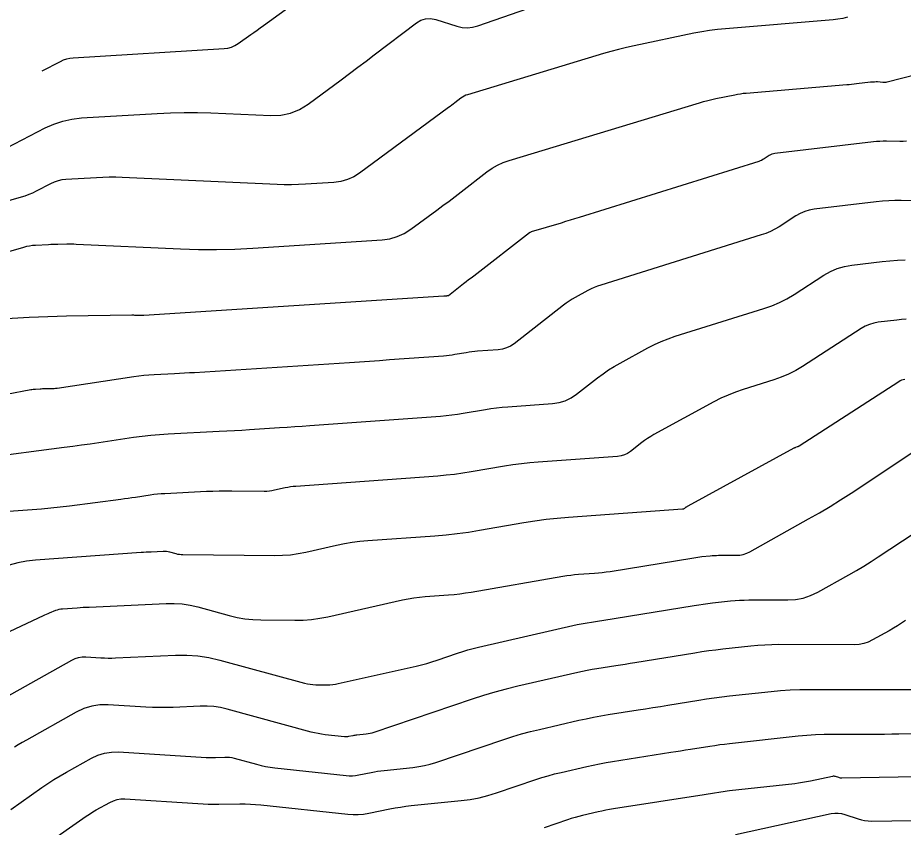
# Model space of a CAD drawing. Extents: x 1354696 to 1366163, y 660729 to 670380.
# Drawn here: x 1360451.9 to 1360558.3, y 664403.4 to 664500.6 of the extents above; entities that cross this region are included whole.
import ezdxf

# ---------------------------------------------------------------- set-up
doc = ezdxf.new("R2010")
doc.units = 0
doc.layers.add('R_Contours', color=7, linetype='Continuous')

msp = doc.modelspace()

# ---------------------------------------------------------------- linework, layer by layer
at = {"layer": 'R_Contours'}
for points in [[(1360454.85, 664494.27), (1360457.03, 664495.39), (1360457.4, 664495.56), (1360457.78, 664495.69), (1360458.17, 664495.77), (1360458.58, 664495.82), (1360476.7, 664496.93), (1360477.15, 664496.99), (1360477.58, 664497.11), (1360478, 664497.29), (1360478.39, 664497.53), (1360479.9, 664498.61), (1360480.28, 664498.88), (1360480.66, 664499.15), (1360481.04, 664499.43), (1360481.42, 664499.7), (1360495.19, 664509.66)], [(1360446.04, 664471.18), (1360452.63, 664473.08), (1360452.98, 664473.17), (1360453.32, 664473.24), (1360453.67, 664473.29), (1360454.03, 664473.32), (1360455.61, 664473.4), (1360455.89, 664473.42), (1360456.16, 664473.43), (1360456.44, 664473.44), (1360456.71, 664473.44), (1360457.81, 664473.46), (1360458.09, 664473.46), (1360458.36, 664473.46), (1360458.64, 664473.45), (1360458.91, 664473.44), (1360471.44, 664472.87), (1360473.62, 664472.8), (1360475.8, 664472.79), (1360477.98, 664472.84), (1360480.15, 664472.95), (1360495.7, 664473.95), (1360496.63, 664474.08), (1360497.51, 664474.33), (1360498.35, 664474.7), (1360499.14, 664475.21), (1360502.27, 664477.51), (1360503, 664478.06), (1360503.73, 664478.6), (1360504.45, 664479.15), (1360505.18, 664479.71), (1360508.29, 664482.12), (1360508.91, 664482.55), (1360509.57, 664482.93), (1360510.25, 664483.25), (1360510.97, 664483.5), (1360533.85, 664490.43), (1360534.33, 664490.57), (1360534.82, 664490.69), (1360535.3, 664490.81), (1360535.79, 664490.92), (1360538.07, 664491.39), (1360538.4, 664491.46), (1360538.74, 664491.51), (1360539.08, 664491.56), (1360539.42, 664491.59), (1360551.52, 664492.6), (1360551.82, 664492.63), (1360552.11, 664492.66), (1360552.41, 664492.69), (1360552.7, 664492.72), (1360554.39, 664492.92), (1360554.43, 664492.92), (1360554.47, 664492.93), (1360554.51, 664492.93), (1360554.55, 664492.93), (1360554.71, 664492.93), (1360554.75, 664492.93), (1360554.79, 664492.93), (1360554.83, 664492.93), (1360554.87, 664492.94), (1360555.06, 664492.97), (1360555.11, 664492.98), (1360555.15, 664492.98), (1360555.2, 664492.98), (1360555.24, 664492.98), (1360555.88, 664492.89), (1360556.01, 664492.88), (1360556.13, 664492.89), (1360556.25, 664492.9), (1360556.37, 664492.92), (1360608, 664506.15)], [(1360449.64, 664484.53), (1360455.18, 664487.39), (1360456.22, 664487.86), (1360457.3, 664488.22), (1360458.41, 664488.46), (1360459.55, 664488.59), (1360468.66, 664489.15), (1360470.27, 664489.22), (1360471.88, 664489.26), (1360473.5, 664489.25), (1360475.11, 664489.2), (1360482.32, 664488.87), (1360483.53, 664488.91), (1360484.68, 664489.16), (1360485.77, 664489.6), (1360486.79, 664490.24), (1360490.78, 664493.19), (1360491.78, 664493.93), (1360492.77, 664494.68), (1360493.76, 664495.42), (1360494.75, 664496.17), (1360499.82, 664500.01), (1360500.36, 664500.34), (1360500.92, 664500.51), (1360501.52, 664500.54), (1360502.14, 664500.42), (1360504.67, 664499.63), (1360505.3, 664499.48), (1360505.93, 664499.44), (1360506.56, 664499.51), (1360507.18, 664499.67), (1360518.17, 664503.53)], [(1360551.62, 664500.69), (1360551.05, 664500.56), (1360550.47, 664500.47), (1360549.89, 664500.4), (1360536.94, 664499.32), (1360535.99, 664499.22), (1360535.04, 664499.1), (1360534.1, 664498.95), (1360533.16, 664498.77), (1360525.97, 664497.27), (1360525.04, 664497.07), (1360524.11, 664496.84), (1360523.19, 664496.6), (1360522.28, 664496.33), (1360505.96, 664491.39), (1360505.74, 664491.32), (1360505.53, 664491.22), (1360505.34, 664491.11), (1360505.15, 664490.98), (1360504.42, 664490.41), (1360504.24, 664490.27), (1360504.05, 664490.13), (1360503.87, 664489.99), (1360503.68, 664489.85), (1360492.98, 664481.96), (1360492.28, 664481.51), (1360491.53, 664481.18), (1360490.74, 664480.95), (1360489.9, 664480.84), (1360486.49, 664480.62), (1360485.64, 664480.58), (1360484.79, 664480.56), (1360483.93, 664480.56), (1360483.08, 664480.59), (1360464.44, 664481.44), (1360463.67, 664481.46), (1360462.9, 664481.47), (1360462.12, 664481.45), (1360461.35, 664481.41), (1360457.69, 664481.19), (1360457.21, 664481.14), (1360456.74, 664481.03), (1360456.29, 664480.88), (1360455.85, 664480.68), (1360454.11, 664479.79), (1360453.67, 664479.57), (1360453.23, 664479.38), (1360452.77, 664479.21), (1360452.3, 664479.07), (1360447.6, 664477.72)], [(1360558.7, 664485.81), (1360558.3, 664485.78), (1360557.9, 664485.78), (1360556.31, 664485.8), (1360555.91, 664485.79), (1360555.52, 664485.78), (1360555.12, 664485.75), (1360554.73, 664485.71), (1360542.89, 664484.32), (1360542.71, 664484.29), (1360542.54, 664484.24), (1360542.38, 664484.17), (1360542.22, 664484.08), (1360541.61, 664483.68), (1360541.45, 664483.59), (1360541.29, 664483.5), (1360541.12, 664483.43), (1360540.95, 664483.37), (1360519.35, 664476.63), (1360518.82, 664476.47), (1360518.28, 664476.3), (1360517.74, 664476.14), (1360517.2, 664475.97), (1360513.61, 664474.89), (1360513.55, 664474.87), (1360513.5, 664474.84), (1360513.44, 664474.81), (1360513.39, 664474.78), (1360506.7, 664469.6), (1360506.39, 664469.36), (1360506.08, 664469.13), (1360505.78, 664468.89), (1360505.47, 664468.65), (1360503.66, 664467.23), (1360503.64, 664467.22), (1360503.63, 664467.22), (1360503.62, 664467.21), (1360503.6, 664467.21), (1360503.53, 664467.21), (1360503.52, 664467.21), (1360503.51, 664467.2), (1360503.5, 664467.2), (1360503.49, 664467.2), (1360503.45, 664467.2), (1360503.44, 664467.19), (1360503.43, 664467.19), (1360503.42, 664467.19), (1360503.41, 664467.19), (1360503.22, 664467.18), (1360503.19, 664467.17), (1360503.15, 664467.17), (1360503.12, 664467.17), (1360503.09, 664467.17), (1360467.05, 664464.85), (1360466.93, 664464.85), (1360466.81, 664464.84), (1360466.69, 664464.84), (1360466.57, 664464.85), (1360466.09, 664464.87), (1360465.97, 664464.87), (1360465.85, 664464.88), (1360465.73, 664464.88), (1360465.61, 664464.88), (1360457.76, 664464.76), (1360456.63, 664464.74), (1360455.51, 664464.71), (1360454.39, 664464.66), (1360453.27, 664464.61), (1360447.82, 664464.3)], [(1360561.1, 664478.63), (1360558.07, 664478.66), (1360557.32, 664478.66), (1360556.57, 664478.63), (1360555.81, 664478.58), (1360555.06, 664478.5), (1360547.61, 664477.63), (1360547.03, 664477.52), (1360546.47, 664477.36), (1360545.93, 664477.13), (1360545.42, 664476.84), (1360543.4, 664475.53), (1360542.89, 664475.23), (1360542.36, 664474.96), (1360541.82, 664474.72), (1360541.25, 664474.53), (1360521.99, 664468.52), (1360521.59, 664468.38), (1360521.19, 664468.22), (1360520.8, 664468.05), (1360520.42, 664467.85), (1360518.9, 664467.02), (1360518.53, 664466.81), (1360518.17, 664466.58), (1360517.81, 664466.34), (1360517.47, 664466.08), (1360511.54, 664461.46), (1360511.11, 664461.17), (1360510.65, 664460.95), (1360510.16, 664460.8), (1360509.65, 664460.73), (1360507.17, 664460.55), (1360506.82, 664460.52), (1360506.48, 664460.48), (1360506.14, 664460.44), (1360505.8, 664460.38), (1360504.43, 664460.15), (1360504.09, 664460.09), (1360503.75, 664460.05), (1360503.41, 664460.01), (1360503.06, 664459.98), (1360496.56, 664459.51), (1360495.37, 664459.42), (1360494.17, 664459.34), (1360492.97, 664459.26), (1360491.77, 664459.18), (1360473.15, 664457.98), (1360472.54, 664457.95), (1360471.93, 664457.91), (1360471.32, 664457.88), (1360470.72, 664457.84), (1360468.28, 664457.72), (1360467.67, 664457.69), (1360467.06, 664457.63), (1360466.46, 664457.57), (1360465.85, 664457.48), (1360456.62, 664456.1), (1360456.45, 664456.08), (1360456.27, 664456.06), (1360456.1, 664456.05), (1360455.92, 664456.04), (1360455.13, 664456.03), (1360455, 664456.03), (1360454.86, 664456.03), (1360454.72, 664456.02), (1360454.58, 664456.01), (1360454.02, 664455.98), (1360453.88, 664455.97), (1360453.74, 664455.96), (1360453.6, 664455.94), (1360453.46, 664455.92), (1360450.53, 664455.38)], [(1360447.72, 664447.75), (1360457.48, 664449.02), (1360458.52, 664449.15), (1360459.56, 664449.3), (1360460.6, 664449.45), (1360461.64, 664449.6), (1360465.8, 664450.22), (1360466.84, 664450.36), (1360467.88, 664450.48), (1360468.93, 664450.57), (1360469.98, 664450.64), (1360476.11, 664450.94), (1360477.02, 664450.99), (1360477.93, 664451.04), (1360478.84, 664451.09), (1360479.74, 664451.15), (1360483.37, 664451.38), (1360484.27, 664451.44), (1360485.18, 664451.5), (1360486.08, 664451.56), (1360486.99, 664451.63), (1360502.72, 664452.77), (1360503.39, 664452.83), (1360504.07, 664452.9), (1360504.74, 664452.99), (1360505.42, 664453.1), (1360508.1, 664453.56), (1360508.77, 664453.67), (1360509.45, 664453.76), (1360510.13, 664453.84), (1360510.8, 664453.89), (1360516.16, 664454.28), (1360516.95, 664454.39), (1360517.69, 664454.62), (1360518.39, 664454.95), (1360519.05, 664455.39), (1360521.59, 664457.37), (1360522.24, 664457.86), (1360522.9, 664458.31), (1360523.58, 664458.74), (1360524.28, 664459.14), (1360527.62, 664460.96), (1360528.42, 664461.37), (1360529.24, 664461.74), (1360530.07, 664462.07), (1360530.92, 664462.36), (1360541.56, 664465.68), (1360542.51, 664466.01), (1360543.44, 664466.41), (1360544.33, 664466.87), (1360545.2, 664467.39), (1360548.78, 664469.7), (1360549.56, 664470.15), (1360550.39, 664470.5), (1360551.25, 664470.76), (1360552.14, 664470.91), (1360555.79, 664471.34), (1360556.7, 664471.44), (1360557.61, 664471.5), (1360558.53, 664471.53)], [(1360558.66, 664464.4), (1360558.1, 664464.36), (1360557.55, 664464.3), (1360555.32, 664464.04), (1360554.78, 664463.95), (1360554.26, 664463.79), (1360553.75, 664463.58), (1360553.27, 664463.3), (1360546.21, 664458.74), (1360545.39, 664458.24), (1360544.54, 664457.81), (1360543.66, 664457.43), (1360542.75, 664457.11), (1360539.07, 664455.96), (1360538.16, 664455.66), (1360537.27, 664455.3), (1360536.39, 664454.91), (1360535.54, 664454.47), (1360528.35, 664450.54), (1360527.97, 664450.33), (1360527.6, 664450.09), (1360527.24, 664449.85), (1360526.9, 664449.59), (1360525.53, 664448.52), (1360525.17, 664448.28), (1360524.8, 664448.11), (1360524.4, 664447.99), (1360523.98, 664447.93), (1360514.44, 664447.24), (1360513.43, 664447.15), (1360512.42, 664447.04), (1360511.41, 664446.91), (1360510.41, 664446.75), (1360506.4, 664446.05), (1360505.4, 664445.89), (1360504.39, 664445.76), (1360503.38, 664445.65), (1360502.37, 664445.56), (1360485.3, 664444.32), (1360484.98, 664444.29), (1360484.66, 664444.25), (1360484.34, 664444.2), (1360484.03, 664444.13), (1360482.77, 664443.85), (1360482.45, 664443.79), (1360482.14, 664443.74), (1360481.82, 664443.72), (1360481.5, 664443.71), (1360477.61, 664443.75), (1360476.85, 664443.75), (1360476.1, 664443.74), (1360475.34, 664443.72), (1360474.59, 664443.69), (1360469.59, 664443.44), (1360469.14, 664443.42), (1360468.7, 664443.38), (1360468.26, 664443.33), (1360467.81, 664443.27), (1360466.04, 664443), (1360465.6, 664442.94), (1360465.16, 664442.87), (1360464.72, 664442.81), (1360464.27, 664442.76), (1360458.1, 664441.96), (1360456.98, 664441.82), (1360455.86, 664441.7), (1360454.74, 664441.6), (1360453.62, 664441.51), (1360449.12, 664441.19)], [(1360558.51, 664457.17), (1360558.31, 664457.13), (1360558.12, 664457.08), (1360557.94, 664457), (1360557.77, 664456.9), (1360545.79, 664449.15), (1360545.74, 664449.12), (1360545.69, 664449.1), (1360545.64, 664449.07), (1360545.58, 664449.06), (1360545.37, 664448.99), (1360545.31, 664448.97), (1360545.26, 664448.95), (1360545.21, 664448.93), (1360545.16, 664448.9), (1360532.41, 664441.94), (1360532.36, 664441.91), (1360532.3, 664441.88), (1360532.25, 664441.84), (1360532.2, 664441.81), (1360532.01, 664441.65), (1360531.96, 664441.62), (1360531.91, 664441.6), (1360531.85, 664441.58), (1360531.79, 664441.57), (1360518.08, 664440.58), (1360516.73, 664440.47), (1360515.39, 664440.32), (1360514.05, 664440.14), (1360512.71, 664439.93), (1360507.38, 664439.01), (1360506.05, 664438.79), (1360504.71, 664438.61), (1360503.37, 664438.47), (1360502.02, 664438.35), (1360493.96, 664437.77), (1360493.02, 664437.68), (1360492.08, 664437.56), (1360491.15, 664437.4), (1360490.22, 664437.21), (1360486.53, 664436.38), (1360485.6, 664436.2), (1360484.67, 664436.07), (1360483.73, 664436), (1360482.79, 664435.98), (1360471.74, 664436.09), (1360471.54, 664436.1), (1360471.34, 664436.12), (1360471.15, 664436.15), (1360470.95, 664436.2), (1360470.18, 664436.41), (1360469.99, 664436.45), (1360469.79, 664436.48), (1360469.59, 664436.5), (1360469.39, 664436.5), (1360467.95, 664436.43), (1360467.65, 664436.42), (1360467.34, 664436.4), (1360467.03, 664436.38), (1360466.72, 664436.36), (1360454.04, 664435.46), (1360452.96, 664435.34), (1360451.91, 664435.14), (1360450.87, 664434.85)], [(1360444.82, 664424.03), (1360454.99, 664428.79), (1360455.17, 664428.87), (1360455.36, 664428.96), (1360455.54, 664429.04), (1360455.73, 664429.12), (1360456.48, 664429.43), (1360456.67, 664429.5), (1360456.87, 664429.55), (1360457.06, 664429.59), (1360457.26, 664429.61), (1360459.03, 664429.74), (1360459.39, 664429.76), (1360459.76, 664429.79), (1360460.12, 664429.81), (1360460.48, 664429.82), (1360469.74, 664430.25), (1360470.71, 664430.25), (1360471.67, 664430.19), (1360472.62, 664430.04), (1360473.56, 664429.83), (1360477.31, 664428.81), (1360478.25, 664428.58), (1360479.21, 664428.42), (1360480.16, 664428.32), (1360481.13, 664428.28), (1360485.21, 664428.24), (1360486.21, 664428.26), (1360487.21, 664428.33), (1360488.2, 664428.47), (1360489.18, 664428.66), (1360498.13, 664430.68), (1360498.81, 664430.82), (1360499.5, 664430.93), (1360500.18, 664431.02), (1360500.88, 664431.08), (1360503.65, 664431.29), (1360504.34, 664431.34), (1360505.04, 664431.42), (1360505.72, 664431.51), (1360506.41, 664431.62), (1360517.41, 664433.52), (1360517.88, 664433.59), (1360518.35, 664433.66), (1360518.82, 664433.71), (1360519.3, 664433.75), (1360521.2, 664433.89), (1360521.68, 664433.93), (1360522.15, 664433.98), (1360522.62, 664434.04), (1360523.1, 664434.11), (1360533.13, 664435.74), (1360533.38, 664435.78), (1360533.63, 664435.81), (1360533.88, 664435.85), (1360534.12, 664435.88), (1360535.12, 664435.98), (1360535.37, 664436.01), (1360535.61, 664436.02), (1360535.86, 664436.03), (1360536.11, 664436.04), (1360538.24, 664436.04), (1360538.68, 664436.06), (1360539.09, 664436.14), (1360539.5, 664436.28), (1360539.89, 664436.46), (1360546.94, 664440.4), (1360548.24, 664441.13), (1360549.52, 664441.9), (1360550.79, 664442.69), (1360552.04, 664443.5), (1360560.08, 664448.85)], [(1360447.86, 664417.54), (1360458.41, 664423.45), (1360458.81, 664423.64), (1360459.22, 664423.76), (1360459.65, 664423.83), (1360460.08, 664423.83), (1360461.87, 664423.72), (1360462.31, 664423.7), (1360462.76, 664423.69), (1360463.2, 664423.69), (1360463.65, 664423.7), (1360470.87, 664424.03), (1360472.22, 664424.04), (1360473.55, 664423.95), (1360474.88, 664423.75), (1360476.19, 664423.45), (1360486.38, 664420.68), (1360486.71, 664420.6), (1360487.04, 664420.54), (1360487.38, 664420.51), (1360487.72, 664420.49), (1360489.08, 664420.48), (1360489.42, 664420.49), (1360489.76, 664420.51), (1360490.09, 664420.56), (1360490.42, 664420.62), (1360499.78, 664422.73), (1360500.42, 664422.88), (1360501.05, 664423.05), (1360501.67, 664423.24), (1360502.29, 664423.44), (1360504.76, 664424.27), (1360505.38, 664424.47), (1360506, 664424.66), (1360506.63, 664424.83), (1360507.26, 664424.98), (1360519.13, 664427.71), (1360519.37, 664427.76), (1360519.61, 664427.81), (1360519.86, 664427.85), (1360520.11, 664427.9), (1360521.09, 664428.05), (1360521.34, 664428.09), (1360521.59, 664428.13), (1360521.83, 664428.17), (1360522.08, 664428.21), (1360533.2, 664430.02), (1360533.74, 664430.1), (1360534.29, 664430.18), (1360534.83, 664430.25), (1360535.38, 664430.31), (1360537.56, 664430.55), (1360538.1, 664430.6), (1360538.65, 664430.64), (1360539.2, 664430.66), (1360539.75, 664430.67), (1360544.43, 664430.67), (1360545.38, 664430.72), (1360546.3, 664430.9), (1360547.19, 664431.19), (1360548.04, 664431.6), (1360551.78, 664433.69), (1360552.68, 664434.2), (1360553.57, 664434.73), (1360554.45, 664435.28), (1360555.32, 664435.84), (1360559.61, 664438.7)], [(1360558.6, 664428.19), (1360558.11, 664427.87), (1360557.62, 664427.56), (1360557.13, 664427.27), (1360556.63, 664426.98), (1360554.61, 664425.86), (1360554.09, 664425.61), (1360553.56, 664425.44), (1360553.01, 664425.33), (1360552.44, 664425.29), (1360543.38, 664425.3), (1360542.53, 664425.29), (1360541.69, 664425.25), (1360540.84, 664425.19), (1360540, 664425.11), (1360536.63, 664424.75), (1360535.78, 664424.65), (1360534.94, 664424.54), (1360534.11, 664424.42), (1360533.27, 664424.29), (1360526.05, 664423.12), (1360525.48, 664423.03), (1360524.91, 664422.93), (1360524.34, 664422.84), (1360523.77, 664422.75), (1360521.49, 664422.39), (1360520.92, 664422.3), (1360520.35, 664422.2), (1360519.79, 664422.08), (1360519.22, 664421.96), (1360512, 664420.3), (1360510.61, 664419.96), (1360509.23, 664419.59), (1360507.86, 664419.18), (1360506.5, 664418.74), (1360494.7, 664414.75), (1360494.47, 664414.68), (1360494.25, 664414.62), (1360494.02, 664414.58), (1360493.79, 664414.55), (1360492.65, 664414.43), (1360492.53, 664414.42), (1360492.4, 664414.4), (1360492.28, 664414.38), (1360492.15, 664414.36), (1360491.66, 664414.25), (1360491.53, 664414.23), (1360491.41, 664414.22), (1360491.28, 664414.22), (1360491.16, 664414.23), (1360488.84, 664414.48), (1360488.42, 664414.54), (1360487.99, 664414.61), (1360487.58, 664414.7), (1360487.16, 664414.8), (1360477.05, 664417.55), (1360476.25, 664417.74), (1360475.45, 664417.86), (1360474.65, 664417.91), (1360473.83, 664417.91), (1360470.56, 664417.76), (1360469.75, 664417.73), (1360468.93, 664417.73), (1360468.11, 664417.74), (1360467.3, 664417.78), (1360462.78, 664418.07), (1360461.77, 664418.06), (1360460.8, 664417.91), (1360459.85, 664417.62), (1360458.94, 664417.19), (1360452.94, 664413.83), (1360452.45, 664413.55), (1360451.97, 664413.26), (1360451.5, 664412.96)], [(1360451.08, 664405.49), (1360454.81, 664408.13), (1360455.53, 664408.62), (1360456.25, 664409.09), (1360456.99, 664409.54), (1360457.74, 664409.97), (1360460.76, 664411.66), (1360461.53, 664412.03), (1360462.32, 664412.27), (1360463.15, 664412.39), (1360464, 664412.4), (1360474.54, 664411.74), (1360474.82, 664411.72), (1360475.1, 664411.72), (1360475.38, 664411.72), (1360475.67, 664411.73), (1360476.79, 664411.78), (1360477.08, 664411.78), (1360477.35, 664411.76), (1360477.63, 664411.72), (1360477.9, 664411.66), (1360480.6, 664410.92), (1360481.14, 664410.79), (1360481.69, 664410.67), (1360482.24, 664410.58), (1360482.79, 664410.51), (1360491.35, 664409.57), (1360491.74, 664409.54), (1360492.12, 664409.55), (1360492.5, 664409.58), (1360492.88, 664409.64), (1360494.39, 664409.95), (1360494.77, 664410.03), (1360495.15, 664410.09), (1360495.54, 664410.15), (1360495.92, 664410.19), (1360499.39, 664410.55), (1360500.1, 664410.64), (1360500.79, 664410.77), (1360501.48, 664410.94), (1360502.16, 664411.15), (1360510.33, 664413.91), (1360511.38, 664414.26), (1360512.45, 664414.57), (1360513.52, 664414.86), (1360514.59, 664415.12), (1360519.32, 664416.21), (1360520.21, 664416.4), (1360521.09, 664416.58), (1360521.98, 664416.75), (1360522.87, 664416.89), (1360526.45, 664417.46), (1360527.34, 664417.6), (1360528.23, 664417.74), (1360529.13, 664417.88), (1360530.02, 664418.03), (1360533.76, 664418.63), (1360534.68, 664418.78), (1360535.6, 664418.91), (1360536.53, 664419.03), (1360537.45, 664419.14), (1360542.44, 664419.68), (1360543.58, 664419.79), (1360544.72, 664419.87), (1360545.87, 664419.91), (1360547.01, 664419.93), (1360560.59, 664419.92)], [(1360451.56, 664398.67), (1360459.72, 664404.42), (1360460.11, 664404.68), (1360460.51, 664404.94), (1360460.91, 664405.19), (1360461.32, 664405.43), (1360462.98, 664406.35), (1360463.4, 664406.55), (1360463.84, 664406.69), (1360464.29, 664406.76), (1360464.75, 664406.76), (1360473.53, 664406.21), (1360474.17, 664406.17), (1360474.8, 664406.15), (1360475.43, 664406.14), (1360476.06, 664406.14), (1360478.6, 664406.17), (1360479.23, 664406.17), (1360479.86, 664406.15), (1360480.49, 664406.11), (1360481.12, 664406.05), (1360491.55, 664404.91), (1360492.19, 664404.87), (1360492.83, 664404.87), (1360493.46, 664404.93), (1360494.1, 664405.03), (1360496.63, 664405.55), (1360497.27, 664405.68), (1360497.9, 664405.78), (1360498.54, 664405.87), (1360499.19, 664405.95), (1360505.19, 664406.57), (1360506.27, 664406.71), (1360507.34, 664406.91), (1360508.39, 664407.17), (1360509.44, 664407.49), (1360514.15, 664409.09), (1360514.9, 664409.33), (1360515.66, 664409.55), (1360516.42, 664409.76), (1360517.19, 664409.95), (1360520.28, 664410.66), (1360521.05, 664410.83), (1360521.83, 664410.98), (1360522.61, 664411.13), (1360523.39, 664411.26), (1360530.38, 664412.36), (1360530.97, 664412.45), (1360531.56, 664412.54), (1360532.15, 664412.64), (1360532.73, 664412.73), (1360535.08, 664413.11), (1360535.67, 664413.2), (1360536.26, 664413.29), (1360536.85, 664413.36), (1360537.44, 664413.43), (1360545.69, 664414.33), (1360546.72, 664414.43), (1360547.76, 664414.5), (1360548.8, 664414.54), (1360549.84, 664414.56), (1360554.36, 664414.56), (1360555.22, 664414.56), (1360556.08, 664414.56), (1360556.94, 664414.57), (1360557.8, 664414.58), (1360562.51, 664414.66)], [(1360562.2, 664409.44), (1360550.95, 664409.26), (1360550.85, 664409.26), (1360550.76, 664409.27), (1360550.66, 664409.29), (1360550.56, 664409.32), (1360550.19, 664409.45), (1360550.09, 664409.47), (1360550, 664409.48), (1360549.9, 664409.48), (1360549.8, 664409.47), (1360547.17, 664408.9), (1360546.7, 664408.8), (1360546.22, 664408.72), (1360545.74, 664408.64), (1360545.27, 664408.59), (1360537.42, 664407.73), (1360537.17, 664407.7), (1360536.91, 664407.67), (1360536.66, 664407.63), (1360536.41, 664407.59), (1360535.39, 664407.43), (1360535.14, 664407.39), (1360534.88, 664407.35), (1360534.63, 664407.3), (1360534.38, 664407.26), (1360523.49, 664405.55), (1360523.03, 664405.48), (1360522.56, 664405.39), (1360522.1, 664405.3), (1360521.64, 664405.2), (1360519.79, 664404.77), (1360519.33, 664404.66), (1360518.88, 664404.54), (1360518.42, 664404.4), (1360517.97, 664404.26), (1360515.16, 664403.3)], [(1360538.14, 664402.49), (1360549.67, 664405), (1360550.08, 664405.06), (1360550.49, 664405.06), (1360550.89, 664405.01), (1360551.29, 664404.9), (1360552.88, 664404.36), (1360553.28, 664404.24), (1360553.68, 664404.16), (1360554.1, 664404.11), (1360554.51, 664404.1), (1360561.88, 664404.22)]]:
    msp.add_lwpolyline(points, dxfattribs=at)

doc.saveas('drawing.dxf')
